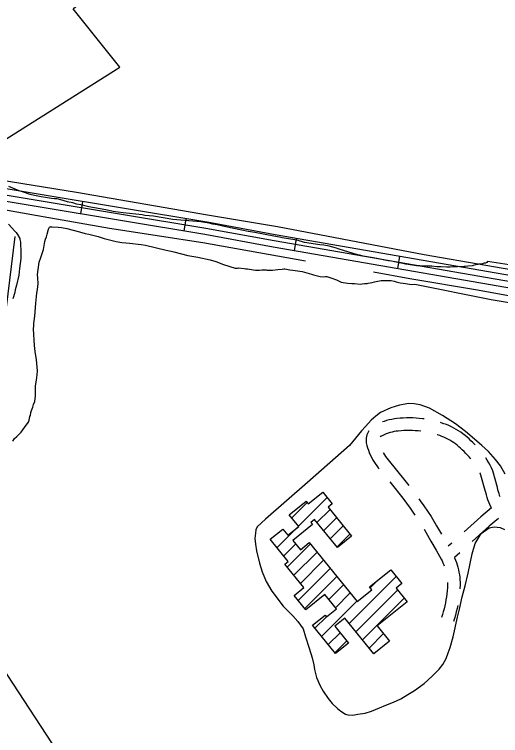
# Model space of a CAD drawing. Extents: x 3715084 to 3753216, y 488173 to 513963.
# Drawn here: x 3728178 to 3729338, y 507143 to 508865 of the extents above; entities that cross this region are included whole.
import ezdxf

# ---------------------------------------------------------------- set-up
doc = ezdxf.new("R2010")
doc.units = 0
for name, color, linetype in [('V-BLDG-OTLN', 7, 'Continuous'), ('V-ROAD-CNTR', 7, 'Continuous'), ('V-SITE-VEGE', 7, 'Continuous'), ('V-TOPO-SHOR', 7, 'Continuous')]:
    doc.layers.add(name, color=color, linetype=linetype)

msp = doc.modelspace()

# ---------------------------------------------------------------- linework, layer by layer
at = {"layer": 'V-BLDG-OTLN'}
for p, q in [((3728855.7, 507643.1), (3728924.1, 507711.6)), ((3728839.8, 507662.7), (3728876.4, 507699.3)), ((3728899.7, 507651.8), (3728930.8, 507682.9)), ((3728915.5, 507632.3), (3728946.6, 507663.4)), ((3728804.4, 507591.9), (3728851.4, 507638.9)), ((3728931.4, 507612.8), (3728962.4, 507643.9)), ((3728947.2, 507593.3), (3728978.3, 507624.3)), ((3728788.6, 507611.4), (3728791, 507613.8)), ((3728820.2, 507572.4), (3728848.8, 507601)), ((3728828.7, 507545.5), (3728884, 507600.7)), ((3728844.6, 507526), (3728899.8, 507581.2)), ((3728860.4, 507506.4), (3728915.6, 507561.7)), ((3728855, 507465.7), (3728931.5, 507542.2)), ((3728870.8, 507446.2), (3728947.3, 507522.6)), ((3728976.5, 507410.4), (3729088.9, 507522.8)), ((3729026.7, 507496), (3729043.2, 507512.5)), ((3728928, 507468), (3728963.1, 507503.1)), ((3728943.8, 507448.4), (3728978.9, 507483.6)), ((3728992.3, 507390.9), (3729092.1, 507490.7)), ((3728910.5, 507379.8), (3728994.8, 507464.1)), ((3729008.2, 507371.4), (3729108, 507471.2)), ((3728894.7, 507399.3), (3728922.3, 507427)), ((3728926.3, 507360.3), (3728954.7, 507388.7)), ((3729024, 507351.8), (3729058.7, 507386.5)), ((3728942.2, 507340.7), (3728970.6, 507369.1))]:
    msp.add_line(p, q, dxfattribs=at)
msp.add_lwpolyline([(3728881.3, 507604), (3728995.6, 507463.1), (3729030.5, 507491.4), (3729025.2, 507497.9), (3729075.8, 507538.9), (3729102.3, 507506.3), (3729088.5, 507495.1), (3729114.8, 507462.7), (3729043.7, 507405), (3729073, 507368.9), (3729035.1, 507338.2), (3728965.8, 507423.6), (3728942.1, 507404.3), (3728974.6, 507364.1), (3728943.6, 507339), (3728888.9, 507406.4), (3728919.1, 507430.9), (3728922.4, 507426.9), (3728945.9, 507445.9), (3728918.2, 507480), (3728873.1, 507443.4), (3728845.2, 507477.8), (3728868.4, 507496.6), (3728823.2, 507552.4), (3728831.2, 507558.8), (3728788.3, 507611.7), (3728818.3, 507635.9), (3728830, 507621.5), (3728856.1, 507642.7), (3728833.5, 507670.4), (3728873.5, 507702.8), (3728879, 507696.1), (3728913.8, 507724.3), (3728936.2, 507696.7), (3728926.2, 507688.6), (3728982.3, 507619.3), (3728948.4, 507591.8), (3728893.7, 507659.2), (3728884.8, 507652), (3728888.7, 507647.1), (3728842.1, 507609.3), (3728860.3, 507586.9)], close=True, dxfattribs=at)
at = {"layer": 'V-ROAD-CNTR'}
for p, q in [((3728336.2, 508388.5), (3728341.1, 508418.1)), ((3728582.8, 508347.6), (3728587.7, 508377.2)), ((3728846, 508300.6), (3728851.1, 508330.1)), ((3729092.3, 508257.8), (3729097.5, 508287.4)), ((3729221.4, 507602.8), (3729213, 507595.2)), ((3729240.6, 507579.7), (3729227.8, 507568.1)), ((3729211.2, 507509), (3729211.2, 507507.8))]:
    msp.add_line(p, q, dxfattribs=at)
for points in [[(3728637, 508369), (3725674.3, 508860.7)], [(3728634.6, 508354.2), (3725671.8, 508846)], [(3728632.1, 508339.4), (3725669.2, 508831.2)], [(3731885.4, 507789.6), (3731882.8, 507790), (3731805.7, 507812.4), (3731556.9, 507860.4), (3728800.2, 508339), (3728637.3, 508368.9)], [(3731530.2, 507834.6), (3728795, 508309.4), (3728631.9, 508339.4)], [(3732014, 507621), (3732000.1, 507639.4), (3731970.8, 507679), (3731946.9, 507708.2), (3731931.2, 507723.8), (3731921.1, 507737), (3731908.5, 507752.9), (3731902.6, 507766.2), (3731892.2, 507773.5), (3731879.6, 507775.3), (3731802.2, 507797.8), (3731554.2, 507845.7), (3728797.6, 508324.2), (3728634.6, 508354.2)], [(3729155.3, 507899.1), (3729151.5, 507899.6), (3729143.9, 507900.4), (3729136.3, 507901.1), (3729128.6, 507901.5), (3729120.9, 507901.6), (3729113.3, 507901.6), (3729105.6, 507901.3), (3729097.9, 507900.8), (3729090.3, 507900), (3729084.3, 507899.3), (3729078.1, 507898.2), (3729071.9, 507896.9), (3729065.9, 507895.3), (3729059.9, 507893.4), (3729056.4, 507892.2)], [(3729277.5, 507837.2), (3729276.7, 507837.9), (3729271.9, 507842.7), (3729267.2, 507847.1), (3729262.9, 507851.3), (3729258.1, 507855.6), (3729253.1, 507859.7), (3729248, 507863.7), (3729242.7, 507867.4), (3729237.3, 507871), (3729231.8, 507874.3), (3729226.2, 507877.5), (3729220.4, 507880.4), (3729214.5, 507883.1), (3729208.5, 507885.6), (3729202.5, 507887.8), (3729196.4, 507889.8), (3729194.3, 507890.4)], [(3729023.6, 507870.7), (3729021.8, 507867.8), (3729020.2, 507864.4), (3729018.9, 507860.9), (3729017.9, 507857.3), (3729017.2, 507853.6), (3729016.9, 507849.9), (3729016.9, 507846.1), (3729017.2, 507842.4), (3729017.9, 507838.7), (3729018.8, 507835.7), (3729020.4, 507830.1), (3729022.4, 507824.4), (3729024.5, 507818.8), (3729026.9, 507813.3), (3729029.6, 507807.9), (3729032.4, 507802.6), (3729035.5, 507797.4), (3729038.8, 507792.4), (3729042.2, 507787.5), (3729045.8, 507782.8), (3729048.1, 507780)], [(3729147.4, 507869.9), (3729141, 507870.6), (3729134.3, 507871.1), (3729127.5, 507871.5), (3729120.7, 507871.6), (3729114, 507871.6), (3729107.2, 507871.3), (3729100.4, 507870.9), (3729093.6, 507870.2), (3729088.6, 507869.6), (3729083.8, 507868.8), (3729079, 507867.7), (3729074.2, 507866.5), (3729069.5, 507865), (3729064.9, 507863.3), (3729060.3, 507861.4), (3729055.2, 507859.1), (3729053.3, 507858.3), (3729052.4, 507857.8), (3729051.6, 507857.3), (3729050.8, 507856.6), (3729050.2, 507856.1)], [(3729266.6, 507804.2), (3729263.2, 507808.3), (3729259.3, 507812.7), (3729255.3, 507816.9), (3729251.1, 507821.1), (3729246.5, 507825.3), (3729242.4, 507829.4), (3729238.4, 507832.9), (3729234.3, 507836.4), (3729230.1, 507839.6), (3729225.8, 507842.7), (3729221.3, 507845.6), (3729216.8, 507848.4), (3729212.1, 507851), (3729207.4, 507853.4), (3729202.5, 507855.6), (3729197.6, 507857.6), (3729192.6, 507859.5), (3729187.5, 507861.1), (3729186.5, 507861.4)], [(3729057.6, 507819.1), (3729058.5, 507817.4), (3729061, 507813.2), (3729063.6, 507809.2), (3729066.3, 507805.3), (3729069.4, 507801.5), (3729109.4, 507752), (3729118.8, 507740.2)], [(3729337.1, 507712.9), (3729335.7, 507716.4), (3729334.2, 507720.9), (3729332.9, 507725.5), (3729331.7, 507730.1), (3729330.6, 507735.6), (3729319.3, 507775.5), (3729316, 507782.5), (3729312.8, 507788.6), (3729309.5, 507794.6), (3729306.1, 507800.4), (3729302.5, 507806)], [(3729316.3, 507687), (3729314.8, 507689.3), (3729312.1, 507695.1), (3729309.7, 507700.6), (3729307.5, 507706.2), (3729305.6, 507711.8), (3729303.9, 507717.6), (3729302.4, 507723.4), (3729301.4, 507728.5), (3729291.1, 507764.9), (3729289, 507769.3), (3729288.3, 507770.7)], [(3729073.3, 507748.9), (3729086, 507733.2), (3729095.2, 507721.7), (3729104.2, 507710), (3729113, 507698.2), (3729121.7, 507686.3), (3729130.2, 507674.2), (3729133.6, 507669.2)], [(3729142.9, 507708.2), (3729146.1, 507703.7), (3729154.8, 507691.4), (3729163.4, 507678.9), (3729171.9, 507666.1), (3729185, 507644.3), (3729196.9, 507624.1)], [(3729316.3, 507687), (3729290.8, 507665.6), (3729251, 507629.6)], [(3729332.9, 507661.8), (3729310.5, 507643), (3729270.3, 507606.6)], [(3729155.2, 507635.6), (3729159.2, 507629), (3729171.8, 507607.6), (3729184.1, 507586.1), (3729196.1, 507564.6), (3729198.4, 507560.2), (3729200.4, 507555.7), (3729202.3, 507551.2), (3729203.5, 507548.1)], [(3729227.8, 507568.1), (3729227.9, 507567.8), (3729230.2, 507562.2), (3729232.4, 507556.5), (3729234.3, 507550.8), (3729235.9, 507545), (3729237.4, 507539.1), (3729238.6, 507533.1), (3729239.6, 507527.1), (3729240.4, 507521.1), (3729240.9, 507515.1), (3729241.2, 507509.3)], [(3729211.2, 507508.4), (3729211.3, 507503.3), (3729211, 507496.3), (3729210.4, 507489), (3729209.7, 507481.8), (3729208.8, 507474.5), (3729207.6, 507467.3), (3729206.3, 507460.2), (3729204.8, 507453), (3729203.1, 507446), (3729201.2, 507438.9), (3729199.1, 507432), (3729196.7, 507424.8)], [(3729241.2, 507508.7), (3729241.3, 507502.8), (3729240.9, 507494.5), (3729240.8, 507493.4)], [(3729235.6, 507453.8), (3729234.1, 507446.4), (3729232.2, 507438.5), (3729230, 507430.7), (3729227.7, 507422.9), (3729225.2, 507415.4)]]:
    msp.add_lwpolyline(points, dxfattribs=at)
at = {"layer": 'V-SITE-VEGE'}
for p, q in [((3728188.6, 508443.5), (3728164.1, 508453.8)), ((3728199.4, 508440.2), (3728188.6, 508443.5)), ((3728215.2, 508435.3), (3728199.4, 508440.2)), ((3728225.5, 508432.6), (3728215.2, 508435.3)), ((3728241.3, 508429.8), (3728225.5, 508432.6)), ((3728251.6, 508427.6), (3728241.3, 508429.8)), ((3728265.7, 508425.5), (3728251.6, 508427.6)), ((3728273.3, 508424.4), (3728265.7, 508425.5)), ((3728279.3, 508424.4), (3728273.3, 508424.4)), ((3728288, 508422.2), (3728279.3, 508424.4)), ((3728304.3, 508417.8), (3728288, 508422.2)), ((3728307, 508416.7), (3728304.3, 508417.8)), ((3728313, 508415.6), (3728307, 508416.7)), ((3728317.3, 508415.1), (3728313, 508415.6)), ((3728319.5, 508414), (3728317.3, 508415.1)), ((3728326, 508412.3), (3728319.5, 508414)), ((3728335.8, 508410.2), (3728326, 508412.3)), ((3728355.4, 508405.2), (3728335.8, 508410.2)), ((3728395.6, 508398.1), (3728355.4, 508405.2)), ((3728413, 508394.8), (3728395.6, 508398.1)), ((3728436.9, 508391.5), (3728413, 508394.8)), ((3728482.5, 508386.1), (3728436.9, 508391.5)), ((3728489, 508385), (3728482.5, 508386.1)), ((3728509.2, 508383.3), (3728489, 508385)), ((3728555.9, 508375.6), (3728509.2, 508383.3)), ((3728574.4, 508373.4), (3728555.9, 508375.6)), ((3728622.7, 508369.6), (3728574.4, 508373.4)), ((3728627.6, 508369), (3728622.7, 508369.6)), ((3728642.3, 508366.3), (3728627.6, 508369)), ((3728651, 508364.1), (3728642.3, 508366.3)), ((3728661.3, 508362.5), (3728651, 508364.1)), ((3728682, 508357.5), (3728661.3, 508362.5)), ((3728720.5, 508349.9), (3728682, 508357.5)), ((3728735.7, 508346.6), (3728720.5, 508349.9)), ((3728751.5, 508343.9), (3728735.7, 508346.6)), ((3728796.6, 508335.7), (3728751.5, 508343.9)), ((3728810.2, 508332.9), (3728796.6, 508335.7)), ((3728816.2, 508331.3), (3728810.2, 508332.9)), ((3728846.6, 508326.9), (3728816.2, 508331.3)), ((3728852.6, 508325.8), (3728846.6, 508326.9)), ((3728870, 508320.3), (3728852.6, 508325.8)), ((3728906.4, 508314.9), (3728870, 508320.3)), ((3728916.1, 508313.8), (3728906.4, 508314.9)), ((3728928.6, 508311.6), (3728916.1, 508313.8)), ((3728946, 508306.7), (3728928.6, 508311.6)), ((3728950.4, 508305.6), (3728946, 508306.7)), ((3728965, 508300.7), (3728950.4, 508305.6)), ((3728993.8, 508291.9), (3728965, 508300.7)), ((3729001.4, 508290.3), (3728993.8, 508291.9)), ((3729009.6, 508288.1), (3729001.4, 508290.3)), ((3729029.2, 508284.8), (3729009.6, 508288.1)), ((3729042.2, 508282.1), (3729029.2, 508284.8)), ((3729069.9, 508276.6), (3729042.2, 508282.1)), ((3729077.5, 508275.5), (3729069.9, 508276.6)), ((3729088.9, 508273.3), (3729077.5, 508275.5)), ((3729104.7, 508270.1), (3729088.9, 508273.3)), ((3729111.2, 508269), (3729104.7, 508270.1)), ((3729294.4, 508269.3), (3729285.7, 508268.7)), ((3729296.5, 508270.4), (3729294.4, 508269.3)), ((3729298.7, 508270.9), (3729296.5, 508270.4)), ((3729302, 508271.4), (3729298.7, 508270.9)), ((3729305.2, 508272.5), (3729302, 508271.4)), ((3729307, 508275.1), (3729305.2, 508272.5)), ((3729425, 508257.1), (3729307, 508275.1)), ((3729117.2, 508267.9), (3729111.2, 508269)), ((3729137.3, 508265.1), (3729117.2, 508267.9)), ((3729140, 508264.6), (3729137.3, 508265.1)), ((3729145.4, 508264.6), (3729140, 508264.6)), ((3729161.7, 508264), (3729145.4, 508264.6)), ((3729173.7, 508264), (3729161.7, 508264)), ((3729185.7, 508262.3), (3729173.7, 508264)), ((3729196, 508262.3), (3729185.7, 508262.3)), ((3729209.6, 508261.8), (3729196, 508262.3)), ((3729213.4, 508261.8), (3729209.6, 508261.8)), ((3729217.2, 508261.8), (3729213.4, 508261.8)), ((3729223.7, 508262.3), (3729217.2, 508261.8)), ((3729235.1, 508262.3), (3729223.7, 508262.3)), ((3729250.9, 508263.3), (3729235.1, 508262.3)), ((3729253.6, 508263.3), (3729250.9, 508263.3)), ((3729260.1, 508263.9), (3729253.6, 508263.3)), ((3729269.9, 508265), (3729260.1, 508263.9)), ((3729280.8, 508267.7), (3729269.9, 508265)), ((3729283.5, 508268.2), (3729280.8, 508267.7)), ((3729285.7, 508268.7), (3729283.5, 508268.2))]:
    msp.add_line(p, q, dxfattribs=at)
for points in [[(3728163, 508364), (3728178.7, 508347.7), (3728181.4, 508344.4), (3728184.7, 508339.5), (3728190.1, 508330.3), (3728190.6, 508327.6), (3728191.7, 508321), (3728192.8, 508296), (3728192.7, 508282.5), (3728190, 508258.5), (3728187.8, 508242.8), (3728182.3, 508218.9), (3728179.6, 508207.5), (3728178.5, 508200.9), (3728174.1, 508185.7)], [(3728232.6, 508013.9), (3728230.5, 508040.5), (3728227.2, 508060.1), (3728225.1, 508074.8), (3728223, 508113.9), (3728223.5, 508121.5), (3728224.1, 508127), (3728225.7, 508138.9), (3728226.3, 508144.9), (3728228.5, 508175.3), (3728231.2, 508199.3), (3728232.9, 508208.5), (3728234, 508222.6), (3728233.4, 508235.1), (3728232.9, 508243.8), (3728236.8, 508273.7), (3728240.6, 508284.6), (3728246.6, 508304.1), (3728249.9, 508322.6), (3728251.5, 508328.6), (3728253.7, 508334), (3728255.3, 508340), (3728259.1, 508351.9), (3728261.9, 508358.5), (3728264, 508357.9), (3728267.3, 508357.9), (3728282, 508357.3), (3728289.6, 508356.2), (3728302.6, 508353.5), (3728333, 508345.9), (3728346.1, 508342), (3728354.8, 508340.4), (3728377.6, 508334.4), (3728391.7, 508330), (3728420.5, 508322.9), (3728434.1, 508320.7), (3728443.3, 508319.6), (3728452, 508319.1), (3728479.8, 508315.8), (3728490.6, 508314.1), (3728540.1, 508302.1), (3728552, 508299.4), (3728558, 508298.3), (3728591.1, 508289.6), (3728615.6, 508285.2), (3728644.9, 508279.2), (3728658.5, 508275.3), (3728676.4, 508267.7), (3728704.7, 508259.5), (3728710.1, 508259.5), (3728712.3, 508260.1), (3728725.9, 508258.4), (3728730.2, 508257.3), (3728733.5, 508257.3), (3728753.1, 508254.6), (3728762.3, 508254.6), (3728768.3, 508255.1), (3728772.6, 508255.1), (3728778.1, 508255.1), (3728780.8, 508254.5), (3728793.3, 508254.5), (3728806.3, 508255.6), (3728816.6, 508256.7), (3728820.5, 508257.2), (3728823.2, 508257.2), (3728835.1, 508255), (3728842.2, 508254.5), (3728864.5, 508251.2), (3728886.7, 508244.6), (3728891.6, 508243), (3728907.4, 508239.2), (3728916.1, 508238.6), (3728919.9, 508239.2), (3728923.2, 508239.1), (3728925.9, 508238.1), (3728932.9, 508236.4), (3728946, 508231), (3728953, 508227.7), (3728957.4, 508226.1), (3728972.6, 508223.3), (3728982.9, 508222.2), (3728989.4, 508222.2), (3729003, 508221.1), (3729007.4, 508221.7), (3729012.8, 508222.2), (3729016.6, 508222.7), (3729019.3, 508222.7), (3729022, 508223.3), (3729031.3, 508224.9), (3729037.3, 508226.5), (3729041.1, 508227), (3729053, 508229.7), (3729076.4, 508229.7), (3729083.5, 508228.1), (3729088.4, 508226.4), (3729098.1, 508224.3), (3729105.2, 508223.7), (3729110.6, 508222.6), (3729125.3, 508220.4), (3729132.9, 508220.9), (3729315.4, 508184.2)], [(3729315.4, 508184.2), (3729488.6, 508155.3)], [(3728173.7, 507846), (3728178.1, 507852.6), (3728183.5, 507857.5), (3728188.4, 507862.3), (3728193.3, 507867.8), (3728205.8, 507884.1), (3728211.3, 507891.7), (3728212.4, 507896.5), (3728214.6, 507904.7), (3728215.6, 507907.4), (3728216.7, 507914.5), (3728217.8, 507917.2), (3728218.4, 507919.4), (3728221.6, 507927.5), (3728223.3, 507933.5), (3728226, 507940.6), (3728228.2, 507954.7), (3728227.7, 507965.5), (3728227.7, 507969.4), (3728228.2, 507978.1), (3728229.9, 507991.6), (3728232.1, 508004.7), (3728232.6, 508013.9)], [(3729348.5, 507767.2), (3729337.3, 507787.4), (3729325.4, 507802.3), (3729308.8, 507821.3), (3729293.3, 507835.6), (3729275.5, 507851.1), (3729254.1, 507868.9), (3729230.4, 507887.4), (3729198.9, 507907.7), (3729168, 507924.9), (3729146, 507932.7), (3729131.7, 507935.1), (3729118.7, 507935.7), (3729096.7, 507932.2), (3729075.8, 507925.7), (3729050.9, 507914.4), (3729040.2, 507906.1), (3729028.8, 507896), (3729015.7, 507881.1), (3729005.6, 507870.4), (3728977, 507836), (3728877.1, 507747.5), (3728777.1, 507659.7), (3728756.8, 507641.9), (3728753.9, 507634.1), (3728752.7, 507626.4), (3728751.4, 507613.9), (3728752.6, 507600.3), (3728755.6, 507584.2), (3728762.1, 507555.1), (3728768.6, 507533.7), (3728778.7, 507511), (3728792.3, 507487.8), (3728819, 507452.1), (3728842.2, 507428.9), (3728854.1, 507415.8), (3728866.5, 507398), (3728872.4, 507378.9), (3728881.3, 507351.6), (3728887.8, 507329), (3728892, 507311.7), (3728893.7, 507301), (3728898.5, 507282), (3728907.4, 507261.8), (3728914.5, 507249.3), (3728926.4, 507232), (3728935.8, 507219.5), (3728948.3, 507207.6), (3728956.6, 507201.1), (3728967.9, 507193.9), (3728973.3, 507192.7), (3728985.2, 507192.1), (3728997.1, 507193.9)], [(3728997.1, 507193.9), (3729014.3, 507196.8), (3729029.8, 507201.6), (3729048.8, 507209.3), (3729064.3, 507215.8), (3729082.1, 507222.9), (3729100, 507231.2), (3729116.6, 507241.3), (3729132.1, 507250.8), (3729155.3, 507267.4), (3729163.6, 507274.5), (3729176.1, 507286.4), (3729191, 507301.9), (3729199.9, 507312.5), (3729208.3, 507326.8), (3729213, 507340.5), (3729217.2, 507353.5), (3729225, 507379.1), (3729235.1, 507425.5), (3729239.9, 507445.1), (3729246.5, 507474.2), (3729253.1, 507500.9), (3729260.8, 507530.7), (3729265, 507553.8), (3729270.4, 507577), (3729277, 507602), (3729291.9, 507625.7), (3729310.9, 507639.4), (3729322.8, 507641.8), (3729337.1, 507640), (3729347.2, 507635.2)]]:
    msp.add_lwpolyline(points, dxfattribs=at)
at = {"layer": 'V-TOPO-SHOR'}
for points in [[(3728053, 508502.2), (3728429.4, 508739.2), (3728317.9, 508878.6), (3729935, 510272.7)], [(3730266.9, 508090.8), (3729999, 508143), (3729857.3, 508168.9), (3729716.9, 508194.3), (3729616.4, 508211.5), (3729467.8, 508236.6), (3729302.9, 508265.5), (3729155.3, 508291.1), (3728960, 508328.2), (3728805.7, 508357.6), (3728638.7, 508385.9), (3728325.5, 508439.8), (3728142.5, 508468.9), (3727992.6, 508496.9)], [(3728871.9, 508275.5), (3728627.4, 508319.4), (3728404.5, 508353.9), (3728232.7, 508384), (3728110.9, 508405.3), (3727979.5, 508429.2), (3727898.3, 508444.5)], [(3728178.4, 508334.9), (3728066.9, 507428.8), (3728331.8, 507024.5), (3728457.3, 506843.3)], [(3729741.1, 508129.4), (3729600.4, 508155.8), (3729444.3, 508177.4), (3729283, 508206.5), (3729121, 508234), (3729034.7, 508249.8)]]:
    msp.add_lwpolyline(points, dxfattribs=at)

doc.saveas('drawing.dxf')
